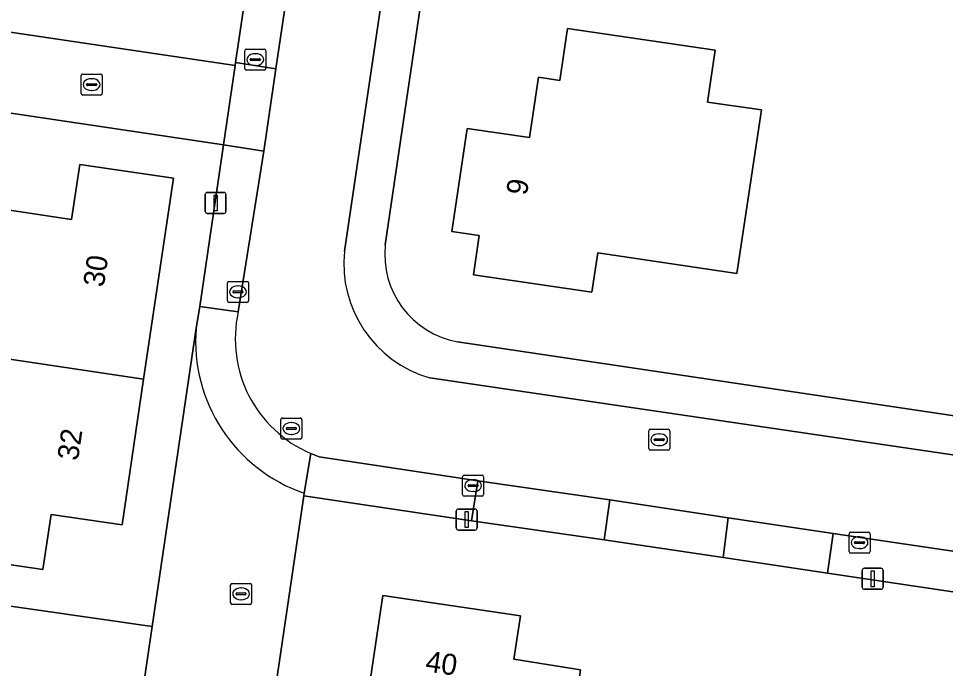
# Model space of a CAD drawing. Extents: x 164148 to 165261, y 382513 to 383432.
# Drawn here: x 164534.01 to 164578.16, y 383053.88 to 383084.83 of the extents above; entities that cross this region are included whole.
import ezdxf

# ---------------------------------------------------------------- set-up
doc = ezdxf.new("R2010")
doc.units = 0
for name, color, linetype in [('IMGEO_Brandkraan', 7, 'Continuous'), ('IMGEO_Erf', 7, 'Continuous'), ('IMGEO_Kolk', 7, 'Continuous'), ('IMGEO_Lichtmast', 7, 'Continuous'), ('IMGEO_Pand', 7, 'Continuous'), ('IMGEO_Pand_nummerreeks', 7, 'Continuous'), ('IMGEO_Parkeervlak_open', 7, 'Continuous'), ('IMGEO_Rijbaan_lokaal_open', 7, 'Continuous'), ('IMGEO_Rioolput', 7, 'Continuous'), ('IMGEO_Voetpad_gesloten', 7, 'Continuous'), ('IMGEO_Voetpad_open', 7, 'Continuous')]:
    doc.layers.add(name, color=color, linetype=linetype)

msp = doc.modelspace()

# ---------------------------------------------------------------- linework, layer by layer
at = {"layer": 'IMGEO_Brandkraan'}
for p, q in [((164544.79, 383082.444), (164544.79, 383083.296)), ((164544.865, 383083.37), (164545.717, 383083.37)), ((164545.791, 383083.296), (164545.791, 383082.444)), ((164545.049, 383082.864), (164545.049, 383082.876)), ((164545.487, 383082.827), (164545.089, 383082.827)), ((164545.092, 383082.913), (164545.49, 383082.913)), ((164545.278, 383083.15), (164545.303, 383083.15)), ((164545.533, 383082.876), (164545.533, 383082.864)), ((164545.717, 383082.37), (164544.865, 383082.37)), ((164545.301, 383082.59), (164545.276, 383082.59))]:
    msp.add_line(p, q, dxfattribs=at)
for points in [[(164544.79, 383082.444), (164544.79, 383083.296)], [(164544.865, 383083.37), (164545.717, 383083.37)], [(164545.791, 383083.296), (164545.791, 383082.444)], [(164545.717, 383082.37), (164544.865, 383082.37)]]:
    msp.add_lwpolyline(points, dxfattribs=at)
for centre, radius, start, end in [((164544.867, 383083.294), 0.0765, 91.552, 178.448), ((164544.867, 383083.294), 0.0765, 91.552, 178.448), ((164545.715, 383083.294), 0.0765, 1.552, 88.448), ((164545.715, 383083.294), 0.0765, 1.552, 88.448), ((164545.089, 383082.873), 0.0403, 85.8775, 175.7526), ((164545.086, 383082.863), 0.0366, 178.938, 274.7102), ((164545.49, 383082.87), 0.043, 264.8664, 352.4533), ((164545.494, 383082.875), 0.0386, 1.7309, 96.639), ((164544.867, 383082.446), 0.0765, 181.552, 268.448), ((164544.867, 383082.446), 0.0765, 181.552, 268.448), ((164545.715, 383082.446), 0.0765, 271.552, 358.448), ((164545.715, 383082.446), 0.0765, 271.552, 358.448)]:
    msp.add_arc(centre, radius, start, end, dxfattribs=at)
for centre, major_axis, ratio, start_param, end_param in [((164545.277, 383082.87), (-0.387, 0.002), 0.722429, 4.712389, 7.853982), ((164545.302, 383082.87), (-0.39, 0.002), 0.717154, 1.570796, 4.712389)]:
    msp.add_ellipse(centre, major_axis=major_axis, ratio=ratio, start_param=start_param, end_param=end_param, dxfattribs=at)
at = {"layer": 'IMGEO_Erf'}
for points in [[(164565.964, 383171.957), (164565.828, 383171.331), (164551.479, 383074.055)], [(164543.77, 383078.815), (164527.251, 383081.278), (164527.096, 383080.294), (164518.396, 383081.622), (164519.234, 383087.238), (164527.964, 383085.921), (164527.82, 383085.027), (164544.333, 383082.591), (164544.353, 383082.732), (164547.655, 383104.909), (164547.751, 383105.555), (164531.213, 383107.98), (164531.036, 383107.046), (164522.384, 383108.335), (164523.232, 383113.969), (164531.91, 383112.69), (164531.787, 383111.738), (164548.298, 383109.287), (164551.681, 383132.307), (164535.127, 383134.626), (164535.003, 383133.703), (164526.293, 383134.964), (164527.137, 383140.654)], [(164539.82, 383052.102), (164523.309, 383054.494), (164523.162, 383053.567), (164514.538, 383054.823), (164515.325, 383060.467), (164524.006, 383059.166), (164523.899, 383058.249), (164540.378, 383055.886), (164542.471, 383070.08), (164542.642, 383071.119), (164543.77, 383078.815)], [(164554.918, 383069.432), (164596.268, 383063.274)]]:
    msp.add_lwpolyline(points, dxfattribs=at)
for points in [[(164568.223, 383072.695), (164561.597, 383073.667), (164561.322, 383071.792), (164555.683, 383072.62), (164555.958, 383074.495), (164554.65, 383074.687), (164555.383, 383079.585), (164558.349, 383079.164), (164558.772, 383082.031), (164559.791, 383081.882), (164560.152, 383084.346), (164567.188, 383083.316), (164566.827, 383080.852), (164569.39, 383080.477)], [(164529.333, 383069.246), (164529.365, 383069.464), (164529.791, 383069.399), (164530.438, 383073.745), (164532.811, 383073.374), (164533.169, 383075.763), (164536.541, 383075.262), (164536.934, 383077.884), (164541.395, 383077.23), (164539.973, 383067.665), (164538.942, 383060.724), (164535.564, 383061.215), (164535.169, 383058.591), (164530.723, 383059.24), (164531.332, 383063.353), (164528.963, 383063.724), (164529.727, 383068.97), (164529.301, 383069.037)], [(164601.28, 383054.146), (164600.005, 383054.394), (164594.166, 383055.226), (164588.211, 383056.086), (164572.546, 383058.416), (164567.568, 383059.175), (164561.903, 383060.016), (164555.592, 383060.91), (164547.597, 383062.105), (164543.882, 383036.919), (164543.993, 383036.903), (164543.97, 383036.746), (164597.503, 383028.776), (164597.531, 383028.965)], [(164559.792, 383047.101), (164556.617, 383047.571), (164556.31, 383045.494), (164552.551, 383046.05), (164549.751, 383046.465), (164551.363, 383057.356), (164557.915, 383056.397), (164557.603, 383054.329), (164560.784, 383053.825)]]:
    msp.add_lwpolyline(points, close=True, dxfattribs=at)
msp.add_arc((164555.692, 383073.598), 4.238, 173.8146, 259.4757, dxfattribs=at)
at = {"layer": 'IMGEO_Kolk'}
for p, q in [((164536.995, 383081.255), (164536.995, 383082.107)), ((164537.07, 383082.181), (164537.922, 383082.181)), ((164537.483, 383081.961), (164537.508, 383081.961)), ((164537.996, 383082.107), (164537.996, 383081.255)), ((164537.254, 383081.675), (164537.254, 383081.687)), ((164537.692, 383081.638), (164537.294, 383081.638)), ((164537.297, 383081.724), (164537.695, 383081.724)), ((164537.738, 383081.687), (164537.738, 383081.675)), ((164537.922, 383081.181), (164537.07, 383081.181)), ((164537.506, 383081.401), (164537.481, 383081.401)), ((164543.964, 383071.388), (164543.964, 383072.24)), ((164544.039, 383072.314), (164544.891, 383072.314)), ((164544.965, 383072.24), (164544.965, 383071.388)), ((164544.223, 383071.808), (164544.223, 383071.82)), ((164544.661, 383071.771), (164544.263, 383071.771)), ((164544.266, 383071.857), (164544.664, 383071.857)), ((164544.452, 383072.094), (164544.477, 383072.094)), ((164544.707, 383071.82), (164544.707, 383071.808)), ((164544.891, 383071.314), (164544.039, 383071.314)), ((164544.475, 383071.534), (164544.45, 383071.534)), ((164555.163, 383062.163), (164555.163, 383063.015)), ((164555.238, 383063.089), (164556.09, 383063.089)), ((164556.164, 383063.015), (164556.164, 383062.163)), ((164555.422, 383062.583), (164555.422, 383062.595)), ((164555.86, 383062.546), (164555.462, 383062.546)), ((164555.465, 383062.632), (164555.863, 383062.632)), ((164555.651, 383062.869), (164555.676, 383062.869)), ((164555.906, 383062.595), (164555.906, 383062.583)), ((164556.09, 383062.089), (164555.238, 383062.089)), ((164555.674, 383062.309), (164555.649, 383062.309)), ((164573.565, 383059.447), (164573.565, 383060.299)), ((164573.64, 383060.373), (164574.492, 383060.373)), ((164574.566, 383060.299), (164574.566, 383059.447)), ((164573.824, 383059.867), (164573.824, 383059.879)), ((164574.262, 383059.83), (164573.864, 383059.83)), ((164573.867, 383059.916), (164574.265, 383059.916)), ((164574.053, 383060.153), (164574.078, 383060.153)), ((164574.308, 383059.879), (164574.308, 383059.867)), ((164574.076, 383059.593), (164574.051, 383059.593)), ((164574.492, 383059.373), (164573.64, 383059.373)), ((164544.112, 383057.01), (164544.112, 383057.862)), ((164544.187, 383057.936), (164545.039, 383057.936)), ((164544.6, 383057.716), (164544.625, 383057.716)), ((164545.113, 383057.862), (164545.113, 383057.01)), ((164544.371, 383057.43), (164544.371, 383057.442)), ((164544.809, 383057.393), (164544.411, 383057.393)), ((164544.414, 383057.479), (164544.812, 383057.479)), ((164544.855, 383057.442), (164544.855, 383057.43)), ((164545.039, 383056.936), (164544.187, 383056.936)), ((164544.623, 383057.156), (164544.598, 383057.156))]:
    msp.add_line(p, q, dxfattribs=at)
for points in [[(164536.995, 383081.255), (164536.995, 383082.107)], [(164537.07, 383082.181), (164537.922, 383082.181)], [(164537.996, 383082.107), (164537.996, 383081.255)], [(164537.922, 383081.181), (164537.07, 383081.181)], [(164543.964, 383071.388), (164543.964, 383072.24)], [(164544.039, 383072.314), (164544.891, 383072.314)], [(164544.965, 383072.24), (164544.965, 383071.388)], [(164544.891, 383071.314), (164544.039, 383071.314)], [(164555.163, 383062.163), (164555.163, 383063.015)], [(164555.238, 383063.089), (164556.09, 383063.089)], [(164556.164, 383063.015), (164556.164, 383062.163)], [(164556.09, 383062.089), (164555.238, 383062.089)], [(164573.565, 383059.447), (164573.565, 383060.299)], [(164573.64, 383060.373), (164574.492, 383060.373)], [(164574.566, 383060.299), (164574.566, 383059.447)], [(164574.492, 383059.373), (164573.64, 383059.373)], [(164544.112, 383057.01), (164544.112, 383057.862)], [(164544.187, 383057.936), (164545.039, 383057.936)], [(164545.113, 383057.862), (164545.113, 383057.01)], [(164545.039, 383056.936), (164544.187, 383056.936)]]:
    msp.add_lwpolyline(points, dxfattribs=at)
for centre, radius, start, end in [((164537.072, 383082.105), 0.0765, 91.552, 178.448), ((164537.072, 383082.105), 0.0765, 91.552, 178.448), ((164537.92, 383082.105), 0.0765, 1.552, 88.448), ((164537.92, 383082.105), 0.0765, 1.552, 88.448), ((164537.294, 383081.684), 0.0403, 85.8775, 175.7526), ((164537.291, 383081.674), 0.0366, 178.938, 274.7102), ((164537.695, 383081.681), 0.043, 264.8664, 352.4533), ((164537.699, 383081.686), 0.0386, 1.7309, 96.639), ((164537.072, 383081.257), 0.0765, 181.552, 268.448), ((164537.072, 383081.257), 0.0765, 181.552, 268.448), ((164537.92, 383081.257), 0.0765, 271.552, 358.448), ((164537.92, 383081.257), 0.0765, 271.552, 358.448), ((164544.041, 383072.238), 0.0765, 91.552, 178.448), ((164544.041, 383072.238), 0.0765, 91.552, 178.448), ((164544.889, 383072.238), 0.0765, 1.552, 88.448), ((164544.889, 383072.238), 0.0765, 1.552, 88.448), ((164544.263, 383071.817), 0.0403, 85.8775, 175.7526), ((164544.26, 383071.807), 0.0366, 178.938, 274.7102), ((164544.664, 383071.814), 0.043, 264.8664, 352.4533), ((164544.668, 383071.819), 0.0386, 1.7309, 96.639), ((164544.041, 383071.39), 0.0765, 181.552, 268.448), ((164544.041, 383071.39), 0.0765, 181.552, 268.448), ((164544.889, 383071.39), 0.0765, 271.552, 358.448), ((164544.889, 383071.39), 0.0765, 271.552, 358.448), ((164555.24, 383063.013), 0.0765, 91.552, 178.448), ((164555.24, 383063.013), 0.0765, 91.552, 178.448), ((164556.088, 383063.013), 0.0765, 1.552, 88.448), ((164556.088, 383063.013), 0.0765, 1.552, 88.448), ((164555.462, 383062.592), 0.0403, 85.8775, 175.7526), ((164555.459, 383062.582), 0.0366, 178.938, 274.7102), ((164555.863, 383062.589), 0.043, 264.8664, 352.4533), ((164555.867, 383062.594), 0.0386, 1.7309, 96.639), ((164555.24, 383062.165), 0.0765, 181.552, 268.448), ((164555.24, 383062.165), 0.0765, 181.552, 268.448), ((164556.088, 383062.165), 0.0765, 271.552, 358.448), ((164556.088, 383062.165), 0.0765, 271.552, 358.448), ((164573.642, 383060.297), 0.0765, 91.552, 178.448), ((164573.642, 383060.297), 0.0765, 91.552, 178.448), ((164574.49, 383060.297), 0.0765, 1.552, 88.448), ((164574.49, 383060.297), 0.0765, 1.552, 88.448), ((164573.864, 383059.876), 0.0403, 85.8775, 175.7526), ((164573.861, 383059.866), 0.0366, 178.938, 274.7102), ((164574.265, 383059.873), 0.043, 264.8664, 352.4533), ((164574.269, 383059.878), 0.0386, 1.7309, 96.639), ((164573.642, 383059.449), 0.0765, 181.552, 268.448), ((164573.642, 383059.449), 0.0765, 181.552, 268.448), ((164574.49, 383059.449), 0.0765, 271.552, 358.448), ((164574.49, 383059.449), 0.0765, 271.552, 358.448), ((164544.189, 383057.86), 0.0765, 91.552, 178.448), ((164544.189, 383057.86), 0.0765, 91.552, 178.448), ((164545.037, 383057.86), 0.0765, 1.552, 88.448), ((164545.037, 383057.86), 0.0765, 1.552, 88.448), ((164544.411, 383057.439), 0.0403, 85.8775, 175.7526), ((164544.408, 383057.429), 0.0366, 178.938, 274.7102), ((164544.812, 383057.436), 0.043, 264.8664, 352.4533), ((164544.816, 383057.441), 0.0386, 1.7309, 96.639), ((164544.189, 383057.012), 0.0765, 181.552, 268.448), ((164544.189, 383057.012), 0.0765, 181.552, 268.448), ((164545.037, 383057.012), 0.0765, 271.552, 358.448), ((164545.037, 383057.012), 0.0765, 271.552, 358.448)]:
    msp.add_arc(centre, radius, start, end, dxfattribs=at)
for centre, major_axis, ratio, start_param, end_param in [((164537.482, 383081.681), (-0.387, 0.002), 0.722429, 4.712389, 7.853982), ((164537.507, 383081.681), (-0.39, 0.002), 0.717154, 1.570796, 4.712389), ((164544.451, 383071.814), (-0.387, 0.002), 0.722429, 4.712389, 7.853982), ((164544.476, 383071.814), (-0.39, 0.002), 0.717154, 1.570796, 4.712389), ((164555.65, 383062.589), (-0.387, 0.002), 0.722429, 4.712389, 7.853982), ((164555.675, 383062.589), (-0.39, 0.002), 0.717154, 1.570796, 4.712389), ((164574.052, 383059.873), (-0.387, 0.002), 0.722429, 4.712389, 7.853982), ((164574.077, 383059.873), (-0.39, 0.002), 0.717154, 1.570796, 4.712389), ((164544.599, 383057.436), (-0.387, 0.002), 0.722429, 4.712389, 7.853982), ((164544.624, 383057.436), (-0.39, 0.002), 0.717154, 1.570796, 4.712389)]:
    msp.add_ellipse(centre, major_axis=major_axis, ratio=ratio, start_param=start_param, end_param=end_param, dxfattribs=at)
at = {"layer": 'IMGEO_Lichtmast'}
for p, q in [((164542.904, 383075.646), (164542.904, 383076.446)), ((164542.904, 383076.446), (164542.904, 383075.646)), ((164543.004, 383076.546), (164543.794, 383076.546)), ((164543.794, 383076.546), (164543.004, 383076.546)), ((164543.894, 383076.446), (164543.894, 383075.646)), ((164543.894, 383075.646), (164543.894, 383076.446)), ((164543.794, 383075.546), (164543.004, 383075.546)), ((164543.004, 383075.546), (164543.794, 383075.546)), ((164554.859, 383060.576), (164554.859, 383061.376)), ((164554.859, 383061.376), (164554.859, 383060.576)), ((164554.959, 383061.476), (164555.749, 383061.476)), ((164555.749, 383061.476), (164554.959, 383061.476)), ((164555.849, 383061.376), (164555.849, 383060.576)), ((164555.849, 383060.576), (164555.849, 383061.376)), ((164555.749, 383060.476), (164554.959, 383060.476)), ((164554.959, 383060.476), (164555.749, 383060.476)), ((164574.197, 383057.753), (164574.197, 383058.553)), ((164574.197, 383058.553), (164574.197, 383057.753)), ((164574.297, 383058.653), (164575.087, 383058.653)), ((164575.087, 383058.653), (164574.297, 383058.653)), ((164575.187, 383058.553), (164575.187, 383057.753)), ((164575.187, 383057.753), (164575.187, 383058.553)), ((164575.087, 383057.653), (164574.297, 383057.653)), ((164574.297, 383057.653), (164575.087, 383057.653))]:
    msp.add_line(p, q, dxfattribs=at)
for points in [[(164543.324, 383076.421), (164543.474, 383076.421), (164543.474, 383075.671), (164543.324, 383075.671), (164543.324, 383076.421)], [(164555.279, 383061.351), (164555.429, 383061.351), (164555.429, 383060.601), (164555.279, 383060.601), (164555.279, 383061.351)], [(164574.617, 383058.528), (164574.767, 383058.528), (164574.767, 383057.778), (164574.617, 383057.778), (164574.617, 383058.528)]]:
    msp.add_lwpolyline(points, dxfattribs=at)
for centre, start, end in [((164543.004, 383076.446), 90, 180), ((164543.004, 383076.446), 90, 180), ((164543.794, 383076.446), 0, 90), ((164543.794, 383076.446), 360, 90), ((164543.004, 383075.646), 180, 270), ((164543.004, 383075.646), 180, 270), ((164543.794, 383075.646), 270, 0), ((164543.794, 383075.646), 270, 0), ((164554.959, 383061.376), 90, 180), ((164554.959, 383061.376), 90, 180), ((164555.749, 383061.376), 0, 90), ((164555.749, 383061.376), 360, 90), ((164554.959, 383060.576), 180, 270), ((164554.959, 383060.576), 180, 270), ((164555.749, 383060.576), 270, 0), ((164555.749, 383060.576), 270, 0), ((164574.297, 383058.553), 90, 180), ((164574.297, 383058.553), 90, 180), ((164575.087, 383058.553), 0, 90), ((164575.087, 383058.553), 360, 90), ((164574.297, 383057.753), 180, 270), ((164574.297, 383057.753), 180, 270), ((164575.087, 383057.753), 270, 0), ((164575.087, 383057.753), 270, 0)]:
    msp.add_arc(centre, 0.1, start, end, dxfattribs=at)
at = {"layer": 'IMGEO_Pand'}
for points in [[(164569.39, 383080.477), (164566.827, 383080.852), (164567.188, 383083.316), (164560.152, 383084.346), (164559.791, 383081.882), (164558.772, 383082.031), (164558.349, 383079.164), (164555.383, 383079.585), (164554.65, 383074.687), (164555.958, 383074.495), (164555.683, 383072.62), (164561.322, 383071.792), (164561.597, 383073.667), (164568.223, 383072.695)], [(164529.333, 383069.246), (164539.973, 383067.665), (164541.395, 383077.23), (164536.934, 383077.884), (164536.541, 383075.262), (164533.169, 383075.763), (164532.811, 383073.374), (164530.438, 383073.745), (164529.791, 383069.399), (164529.365, 383069.464)], [(164529.333, 383069.246), (164529.301, 383069.037), (164529.727, 383068.97), (164528.963, 383063.724), (164531.332, 383063.353), (164530.723, 383059.24), (164535.169, 383058.591), (164535.564, 383061.215), (164538.942, 383060.724), (164539.973, 383067.665)], [(164559.792, 383047.101), (164560.784, 383053.825), (164557.603, 383054.329), (164557.915, 383056.397), (164551.363, 383057.356), (164549.751, 383046.465), (164552.551, 383046.05), (164556.31, 383045.494), (164556.617, 383047.571)]]:
    msp.add_lwpolyline(points, close=True, dxfattribs=at)
at = {"layer": 'IMGEO_Parkeervlak_open'}
for points in [[(164549.572, 383104.624), (164547.655, 383104.909), (164544.353, 383082.732), (164546.273, 383082.437)], [(164542.642, 383071.119), (164544.478, 383070.86), (164545.694, 383078.509), (164543.77, 383078.815)], [(164555.881, 383062.825), (164548.333, 383063.965), (164547.931, 383064.12), (164547.617, 383062.227), (164547.597, 383062.105), (164555.592, 383060.91)], [(164567.813, 383061.059), (164562.174, 383061.911), (164561.903, 383060.016), (164567.568, 383059.175)], [(164588.211, 383056.086), (164588.521, 383057.995), (164572.816, 383060.315), (164572.546, 383058.416)]]:
    msp.add_lwpolyline(points, close=True, dxfattribs=at)
at = {"layer": 'IMGEO_Rijbaan_lokaal_open'}
for points in [[(164549.539, 383073.752), (164564, 383171.523), (164559.577, 383172.163), (164558.194, 383163.135), (164557.556, 383158.76), (164554.236, 383136.372), (164553.599, 383132.047), (164550.215, 383109.069), (164549.572, 383104.624), (164546.273, 383082.437), (164545.694, 383078.509), (164544.478, 383070.86)], [(164542.471, 383070.08), (164540.378, 383055.886), (164539.82, 383052.102), (164537.713, 383037.811), (164541.991, 383037.193), (164543.882, 383036.919), (164547.597, 383062.105), (164547.617, 383062.227)], [(164596.181, 383061.451), (164553.594, 383067.724)], [(164547.931, 383064.12), (164548.333, 383063.965), (164555.881, 383062.825), (164562.174, 383061.911), (164567.813, 383061.059), (164572.816, 383060.315), (164588.521, 383057.995), (164594.437, 383057.126), (164600.284, 383056.301)]]:
    msp.add_lwpolyline(points, dxfattribs=at)
for points in [[(164544.333, 383082.591), (164527.82, 383085.027), (164527.964, 383085.921), (164519.234, 383087.238), (164518.396, 383081.622), (164527.096, 383080.294), (164527.251, 383081.278), (164543.77, 383078.815)], [(164540.378, 383055.886), (164523.899, 383058.249), (164524.006, 383059.166), (164515.325, 383060.467), (164514.538, 383054.823), (164523.162, 383053.567), (164523.309, 383054.494), (164539.82, 383052.102)]]:
    msp.add_lwpolyline(points, close=True, dxfattribs=at)
for centre, radius, start, end in [((164555.144, 383073.145), 5.638, 173.8159, 254.0411), ((164550.265, 383069.57), 5.929, 167.4325, 246.821), ((164550.111, 383069.474), 7.664, 175.4662, 251.0067)]:
    msp.add_arc(centre, radius, start, end, dxfattribs=at)
at = {"layer": 'IMGEO_Rioolput'}
for p, q in [((164546.506, 383064.882), (164546.506, 383065.734)), ((164546.581, 383065.808), (164547.433, 383065.808)), ((164546.994, 383065.588), (164547.019, 383065.588)), ((164547.507, 383065.734), (164547.507, 383064.882)), ((164546.765, 383065.302), (164546.765, 383065.314)), ((164547.203, 383065.265), (164546.805, 383065.265)), ((164546.808, 383065.351), (164547.206, 383065.351)), ((164547.249, 383065.314), (164547.249, 383065.302)), ((164564.025, 383064.349), (164564.025, 383065.201)), ((164564.1, 383065.275), (164564.952, 383065.275)), ((164565.026, 383065.201), (164565.026, 383064.349)), ((164547.433, 383064.808), (164546.581, 383064.808)), ((164547.017, 383065.028), (164546.992, 383065.028)), ((164564.284, 383064.769), (164564.284, 383064.781)), ((164564.722, 383064.732), (164564.324, 383064.732)), ((164564.327, 383064.818), (164564.725, 383064.818)), ((164564.513, 383065.055), (164564.538, 383065.055)), ((164564.768, 383064.781), (164564.768, 383064.769)), ((164564.952, 383064.275), (164564.1, 383064.275)), ((164564.536, 383064.495), (164564.511, 383064.495))]:
    msp.add_line(p, q, dxfattribs=at)
for points in [[(164546.506, 383064.882), (164546.506, 383065.734)], [(164546.581, 383065.808), (164547.433, 383065.808)], [(164547.507, 383065.734), (164547.507, 383064.882)], [(164564.025, 383064.349), (164564.025, 383065.201)], [(164564.1, 383065.275), (164564.952, 383065.275)], [(164565.026, 383065.201), (164565.026, 383064.349)], [(164547.433, 383064.808), (164546.581, 383064.808)], [(164564.952, 383064.275), (164564.1, 383064.275)]]:
    msp.add_lwpolyline(points, dxfattribs=at)
for centre, radius, start, end in [((164546.583, 383065.732), 0.0765, 91.552, 178.448), ((164546.583, 383065.732), 0.0765, 91.552, 178.448), ((164547.431, 383065.732), 0.0765, 1.552, 88.448), ((164547.431, 383065.732), 0.0765, 1.552, 88.448), ((164546.805, 383065.311), 0.0403, 85.8775, 175.7526), ((164546.802, 383065.301), 0.0366, 178.938, 274.7102), ((164547.206, 383065.308), 0.043, 264.8664, 352.4533), ((164547.21, 383065.313), 0.0386, 1.7309, 96.639), ((164564.102, 383065.199), 0.0765, 91.552, 178.448), ((164564.102, 383065.199), 0.0765, 91.552, 178.448), ((164564.95, 383065.199), 0.0765, 1.552, 88.448), ((164564.95, 383065.199), 0.0765, 1.552, 88.448), ((164546.583, 383064.884), 0.0765, 181.552, 268.448), ((164546.583, 383064.884), 0.0765, 181.552, 268.448), ((164547.431, 383064.884), 0.0765, 271.552, 358.448), ((164547.431, 383064.884), 0.0765, 271.552, 358.448), ((164564.324, 383064.778), 0.0403, 85.8775, 175.7526), ((164564.321, 383064.768), 0.0366, 178.938, 274.7102), ((164564.725, 383064.775), 0.043, 264.8664, 352.4533), ((164564.729, 383064.78), 0.0386, 1.7309, 96.639), ((164564.102, 383064.351), 0.0765, 181.552, 268.448), ((164564.102, 383064.351), 0.0765, 181.552, 268.448), ((164564.95, 383064.351), 0.0765, 271.552, 358.448), ((164564.95, 383064.351), 0.0765, 271.552, 358.448)]:
    msp.add_arc(centre, radius, start, end, dxfattribs=at)
for centre, major_axis, ratio, start_param, end_param in [((164546.993, 383065.308), (-0.387, 0.002), 0.722429, 4.712389, 7.853982), ((164547.018, 383065.308), (-0.39, 0.002), 0.717154, 1.570796, 4.712389), ((164564.512, 383064.775), (-0.387, 0.002), 0.722429, 4.712389, 7.853982), ((164564.537, 383064.775), (-0.39, 0.002), 0.717154, 1.570796, 4.712389)]:
    msp.add_ellipse(centre, major_axis=major_axis, ratio=ratio, start_param=start_param, end_param=end_param, dxfattribs=at)
at = {"layer": 'IMGEO_Voetpad_gesloten'}
for points in [[(164551.479, 383074.055), (164565.828, 383171.331), (164564.021, 383171.63), (164564, 383171.523), (164549.539, 383073.752)], [(164596.268, 383063.274), (164554.918, 383069.432)], [(164553.594, 383067.724), (164596.181, 383061.451)]]:
    msp.add_lwpolyline(points, dxfattribs=at)
for centre, radius, start, end in [((164555.692, 383073.598), 4.238, 173.8146, 259.4757), ((164555.144, 383073.145), 5.638, 173.8159, 254.0411)]:
    msp.add_arc(centre, radius, start, end, dxfattribs=at)
at = {"layer": 'IMGEO_Voetpad_open'}
for points in [[(164545.694, 383078.509), (164546.273, 383082.437), (164544.353, 383082.732), (164544.333, 383082.591), (164543.77, 383078.815)], [(164562.174, 383061.911), (164555.881, 383062.825), (164555.592, 383060.91), (164561.903, 383060.016)], [(164572.816, 383060.315), (164567.813, 383061.059), (164567.568, 383059.175), (164572.546, 383058.416)]]:
    msp.add_lwpolyline(points, close=True, dxfattribs=at)
for points in [[(164544.478, 383070.86), (164542.642, 383071.119), (164542.471, 383070.08)], [(164547.617, 383062.227), (164547.931, 383064.12)]]:
    msp.add_lwpolyline(points, dxfattribs=at)
for centre, radius, start, end in [((164550.265, 383069.57), 5.929, 167.4325, 246.821), ((164550.111, 383069.474), 7.664, 175.4662, 251.0067)]:
    msp.add_arc(centre, radius, start, end, dxfattribs=at)

# ---------------------------------------------------------------- texts
at = {"layer": 'IMGEO_Pand_nummerreeks'}
for s, rotation, p in [('9', 81.4861, (164558.22, 383076.378)), ('30', 81.5477, (164538.071, 383072.006)), ('32', 81.5477, (164536.843, 383063.744)), ('40', 351.6763, (164553.353, 383053.75))]:
    msp.add_text(s, height=1, rotation=rotation, dxfattribs=at).set_placement(p)

doc.saveas('drawing.dxf')
